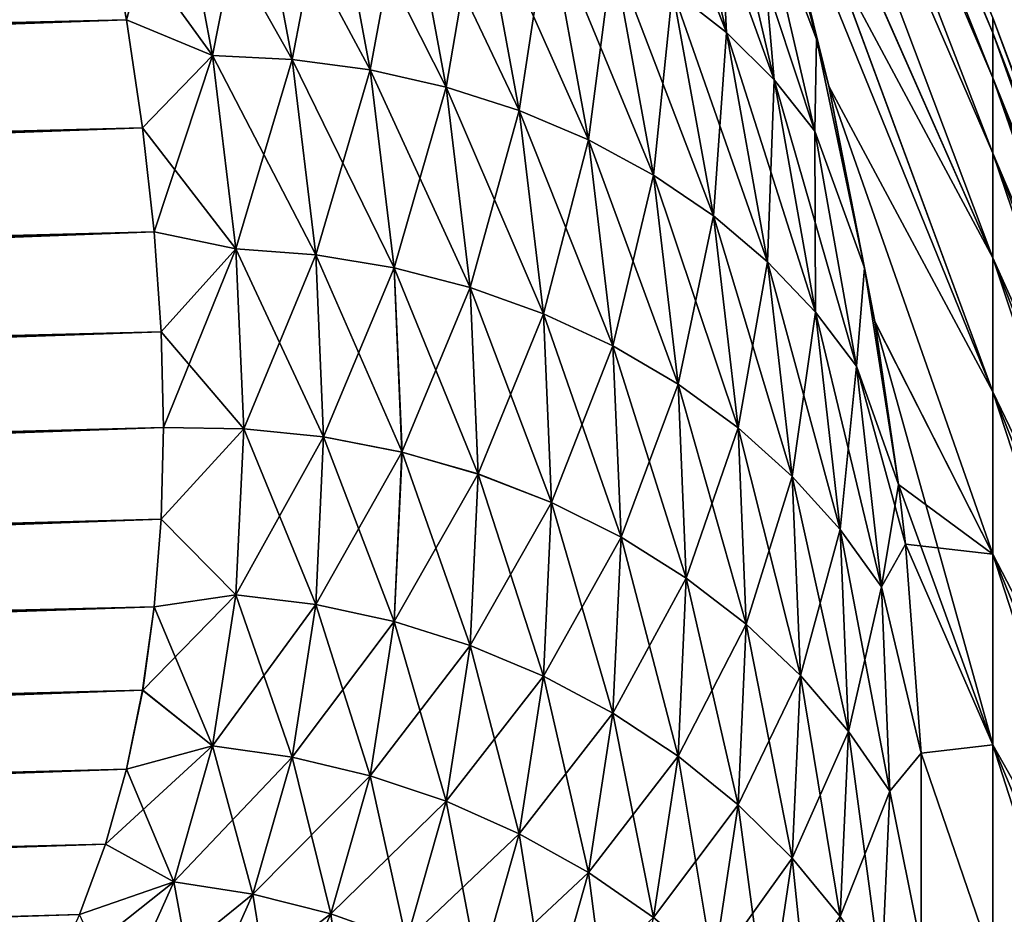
# Model space of a CAD drawing. Header units: metres. Extents: x -61 to 49, y -32 to 32.
# Tile 339 of 343: x 42.87 to 45.36, y 16.29 to 18.55. Entities that reach past the tile are written whole.
import ezdxf

# ---------------------------------------------------------------- set-up
doc = ezdxf.new("R2010")
doc.units = ezdxf.units.M
doc.layers.add('solid_K_27_40_10_000Y34', color=7, linetype='CONTINUOUS')

msp = doc.modelspace()

# ---------------------------------------------------------------- linework, layer by layer
at = {"layer": 'solid_K_27_40_10_000Y34'}
for points in [[(44.560349, 20.374798), (45.328068, 18.558945), (45.328068, 18.520813, -1.189076)], [(44.560349, 20.332024, -1.319539), (44.560349, 20.374798), (45.328068, 18.520813, -1.189076)], [(44.560349, 20.332026, 1.319526), (45.328068, 18.520813, 1.189076), (45.328068, 18.558945)], [(44.560349, 20.332026, 1.319526), (45.328068, 18.406576, 2.373265), (45.328068, 18.520813, 1.189076)], [(44.560349, 20.332026, 1.319526), (44.560349, 20.203886, 2.633512), (45.328068, 18.406576, 2.373265)], [(44.560349, 20.332024, -1.319539), (45.328068, 18.520813, -1.189076), (45.328068, 18.406576, -2.373265)], [(44.560349, 20.203882, -2.633538), (44.560349, 20.332024, -1.319539), (45.328068, 18.406576, -2.373265)], [(44.560349, 20.203886, 2.633512), (45.328068, 18.216702, 3.547702), (45.328068, 18.406576, 2.373265)], [(44.560349, 20.203886, 2.633512), (44.560349, 19.990919, 3.936441), (45.328068, 18.216702, 3.547702)], [(44.560349, 20.203882, -2.633538), (45.328068, 18.406576, -2.373265), (45.328068, 18.216702, -3.547702)], [(44.560349, 19.990911, -3.93648), (44.560349, 20.203882, -2.633538), (45.328068, 18.216702, -3.547702)], [(44.560349, 19.990919, 3.936441), (45.328068, 17.951971, 4.707561), (45.328068, 18.216702, 3.547702)], [(44.560349, 19.990919, 3.936441), (44.560802, 19.693193, 5.221984), (45.328068, 17.951971, 4.707561)], [(44.560349, 19.990911, -3.93648), (45.328068, 18.216702, -3.547702), (45.328068, 17.951971, -4.707561)], [(44.560814, 19.693163, -5.222017), (44.560349, 19.990911, -3.93648), (45.328068, 17.951971, -4.707561)], [(42.942341, 19.435465, 7.397696), (42.852894, 19.749968, 7.035961), (11.237962, 18.499907, 6.817056)], [(44.560802, 19.693193, 5.221984), (44.566132, 19.676226, 5.239341), (45.328068, 17.951971, 4.707561)], [(44.560814, 19.693163, -5.222017), (45.328068, 17.951971, -4.707561), (45.328068, 17.613474, -5.848076)], [(44.566254, 19.675827, -5.239751), (44.560814, 19.693163, -5.222017), (45.328068, 17.613474, -5.848076)], [(44.566132, 19.676226, 5.239341), (44.759426, 19.013645, 5.949319), (45.328068, 17.951971, 4.707561)], [(44.759518, 19.013309, -5.949693), (44.566254, 19.675827, -5.239751), (45.328068, 17.613474, -5.848076)], [(42.942341, 19.435465, 7.397696), (10.68044, 18.245741, 7.088792), (10.55421, 18.184607, 7.156357)], [(43.019592, 19.131208, 7.76645), (42.942341, 19.435465, 7.397696), (10.55421, 18.184607, 7.156357)], [(42.942341, 19.435465, 7.397696), (10.812045, 18.307827, 7.021082), (10.68044, 18.245741, 7.088792)], [(42.942341, 19.435465, 7.397696), (10.94867, 18.370882, 6.953203), (10.812045, 18.307827, 7.021082)], [(42.942341, 19.435465, 7.397696), (11.090528, 18.43491, 6.885181), (10.94867, 18.370882, 6.953203)], [(42.942341, 19.435465, 7.397696), (11.237962, 18.499907, 6.817056), (11.090528, 18.43491, 6.885181)], [(42.942379, 19.435326, -7.39786), (11.114114, 18.445421, -6.874101), (11.262115, 18.510422, -6.806118)], [(42.942379, 19.435326, -7.39786), (43.019634, 19.131046, -7.766653), (11.114114, 18.445421, -6.874101)], [(42.942379, 19.435326, -7.39786), (11.262115, 18.510422, -6.806118), (11.415981, 18.576384, -6.73807)], [(44.654778, 18.521111, -7.369189), (44.518524, 18.628771, -7.474523), (44.374855, 19.232662, -6.752137)], [(44.510326, 19.133507, -6.637825), (44.654778, 18.521111, -7.369189), (44.374855, 19.232662, -6.752137)], [(43.019592, 19.131208, 7.76645), (9.996653, 17.893232, 7.491009), (9.899195, 17.837799, 7.557167)], [(43.084667, 18.837339, 8.14188), (43.019592, 19.131208, 7.76645), (9.899195, 17.837799, 7.557167)], [(43.019592, 19.131208, 7.76645), (10.098581, 17.949617, 7.424551), (9.996653, 17.893232, 7.491009)], [(43.019592, 19.131208, 7.76645), (10.205287, 18.006945, 7.357845), (10.098581, 17.949617, 7.424551)], [(43.019592, 19.131208, 7.76645), (10.316913, 18.065205, 7.29092), (10.205287, 18.006945, 7.357845)], [(43.019592, 19.131208, 7.76645), (10.433137, 18.124426, 7.223747), (10.316913, 18.065205, 7.29092)], [(43.019592, 19.131208, 7.76645), (10.55421, 18.184607, 7.156357), (10.433137, 18.124426, 7.223747)], [(43.019634, 19.131046, -7.766653), (10.453819, 18.134781, -7.212093), (10.575478, 18.195011, -7.144796)], [(43.019634, 19.131046, -7.766653), (43.084705, 18.837149, -8.14213), (10.453819, 18.134781, -7.212093)], [(43.019634, 19.131046, -7.766653), (10.575478, 18.195011, -7.144796), (10.70229, 18.256187, -7.077332)], [(43.019634, 19.131046, -7.766653), (10.70229, 18.256187, -7.077332), (10.834476, 18.318306, -7.009737)], [(43.019634, 19.131046, -7.766653), (10.834476, 18.318306, -7.009737), (10.971681, 18.381382, -6.941986)], [(43.019634, 19.131046, -7.766653), (10.971681, 18.381382, -6.941986), (11.114114, 18.445421, -6.874101)], [(44.65477, 18.521139, 7.369155), (44.510319, 19.133533, 6.637794), (44.518517, 18.628798, 7.47449)], [(44.630104, 19.022741, 6.516852), (44.510319, 19.133533, 6.637794), (44.65477, 18.521139, 7.369155)], [(44.775257, 18.401899, -7.257277), (44.654778, 18.521111, -7.369189), (44.510326, 19.133507, -6.637825)], [(44.630112, 19.022713, -6.516883), (44.775257, 18.401899, -7.257277), (44.510326, 19.133507, -6.637825)], [(44.726883, 19.111387, -5.884491), (44.759518, 19.013309, -5.949693), (44.882957, 18.504747, -6.567667)], [(44.726883, 19.111387, -5.884491), (44.882957, 18.504747, -6.567667), (44.732979, 18.901423, -6.390559)], [(44.882965, 18.504713, 6.567705), (44.759426, 19.013645, 5.949319), (44.726891, 19.111359, 5.884525)], [(44.882965, 18.504713, 6.567705), (44.726891, 19.111359, 5.884525), (44.732975, 18.901449, 6.390527)], [(44.775253, 18.40193, 7.257244), (44.630104, 19.022741, 6.516852), (44.65477, 18.521139, 7.369155)], [(44.732975, 18.901449, 6.390527), (44.630104, 19.022741, 6.516852), (44.775253, 18.40193, 7.257244)], [(44.878727, 18.272369, -7.139943), (44.775257, 18.401899, -7.257277), (44.630112, 19.022713, -6.516883)], [(44.732979, 18.901423, -6.390559), (44.878727, 18.272369, -7.139943), (44.630112, 19.022713, -6.516883)], [(44.759426, 19.013645, 5.949319), (45.328068, 17.613474, 5.848076), (45.328068, 17.951971, 4.707561)], [(44.759426, 19.013645, 5.949319), (44.913593, 18.385998, 6.686138), (45.328068, 17.613474, 5.848076)], [(44.882965, 18.504713, 6.567705), (44.913593, 18.385998, 6.686138), (44.759426, 19.013645, 5.949319)], [(44.913651, 18.385725, -6.686472), (44.759518, 19.013309, -5.949693), (45.328068, 17.613474, -5.848076)], [(44.882957, 18.504747, -6.567667), (44.759518, 19.013309, -5.949693), (44.913651, 18.385725, -6.686472)], [(43.257702, 18.98337, 7.947587), (43.084667, 18.837339, 8.14188), (43.137779, 18.553726, 8.524005)], [(43.25771, 18.983345, -7.947618), (43.355831, 18.463272, -8.644734), (43.084705, 18.837149, -8.14213)], [(43.355827, 18.463297, 8.644697), (43.257702, 18.98337, 7.947587), (43.137779, 18.553726, 8.524005)], [(43.457909, 18.979708, 7.913615), (43.257702, 18.98337, 7.947587), (43.355827, 18.463297, 8.644697)], [(43.556866, 18.453365, -8.617572), (43.355831, 18.463272, -8.644734), (43.25771, 18.983345, -7.947618)], [(43.457916, 18.979683, -7.913646), (43.556866, 18.453365, -8.617572), (43.25771, 18.983345, -7.947618)], [(43.556862, 18.45339, 8.617535), (43.457909, 18.979708, 7.913615), (43.355827, 18.463297, 8.644697)], [(43.65469, 18.959768, 7.86745), (43.457909, 18.979708, 7.913615), (43.556862, 18.45339, 8.617535)], [(43.754459, 18.42671, -8.578874), (43.556866, 18.453365, -8.617572), (43.457916, 18.979683, -7.913646)], [(43.654697, 18.959743, -7.867481), (43.754459, 18.42671, -8.578874), (43.457916, 18.979683, -7.913646)], [(43.754456, 18.426737, 8.578836), (43.65469, 18.959768, 7.86745), (43.556862, 18.45339, 8.617535)], [(43.846012, 18.923756, 7.809568), (43.65469, 18.959768, 7.86745), (43.754456, 18.426737, 8.578836)], [(43.946571, 18.383583, -8.529039), (43.754459, 18.42671, -8.578874), (43.654697, 18.959743, -7.867481)], [(43.846016, 18.923729, -7.809599), (43.946571, 18.383583, -8.529039), (43.654697, 18.959743, -7.867481)], [(43.946568, 18.38361, 8.529001), (43.846012, 18.923756, 7.809568), (43.754456, 18.426737, 8.578836)], [(44.0299, 18.872042, 7.740568), (43.846012, 18.923756, 7.809568), (43.946568, 18.38361, 8.529001)], [(44.131222, 18.324427, -8.468582), (43.946571, 18.383583, -8.529039), (43.846016, 18.923729, -7.809599)], [(44.029907, 18.872015, -7.740599), (44.131222, 18.324427, -8.468582), (43.846016, 18.923729, -7.809599)], [(44.878719, 18.2724, 7.139908), (44.732975, 18.901449, 6.390527), (44.775253, 18.40193, 7.257244)], [(44.882965, 18.504713, 6.567705), (44.732975, 18.901449, 6.390527), (44.878719, 18.2724, 7.139908)], [(44.882957, 18.504747, -6.567667), (44.878727, 18.272369, -7.139943), (44.732979, 18.901423, -6.390559)], [(44.131218, 18.324453, 8.468544), (44.0299, 18.872042, 7.740568), (43.946568, 18.38361, 8.529001)], [(44.204464, 18.805159, 7.661159), (44.0299, 18.872042, 7.740568), (44.131218, 18.324453, 8.468544)], [(44.306511, 18.249851, -8.398127), (44.131222, 18.324427, -8.468582), (44.029907, 18.872015, -7.740599)], [(44.204468, 18.805132, -7.661191), (44.306511, 18.249851, -8.398127), (44.029907, 18.872015, -7.740599)], [(43.084667, 18.837339, 8.14188), (9.717069, 17.729774, 7.688487), (9.552289, 17.625494, 7.818433)], [(43.137779, 18.553726, 8.524005), (43.084667, 18.837339, 8.14188), (9.552289, 17.625494, 7.818433)], [(43.084667, 18.837339, 8.14188), (9.805923, 17.783325, 7.622977), (9.717069, 17.729774, 7.688487)], [(43.084705, 18.837149, -8.14213), (9.733397, 17.739782, -7.676179), (9.916684, 17.847895, -7.545053)], [(43.084705, 18.837149, -8.14213), (43.137814, 18.553514, -8.524296), (9.733397, 17.739782, -7.676179)], [(43.084667, 18.837339, 8.14188), (9.899195, 17.837799, 7.557167), (9.805923, 17.783325, 7.622977)], [(43.084705, 18.837149, -8.14213), (9.916684, 17.847895, -7.545053), (10.014796, 17.903381, -7.478987)], [(43.084705, 18.837149, -8.14213), (10.014796, 17.903381, -7.478987), (10.117393, 17.95982, -7.412621)], [(43.084705, 18.837149, -8.14213), (10.117393, 17.95982, -7.412621), (10.224751, 18.017197, -7.346008)], [(43.084705, 18.837149, -8.14213), (10.224751, 18.017197, -7.346008), (10.336996, 18.075508, -7.279177)], [(43.084705, 18.837149, -8.14213), (10.336996, 18.075508, -7.279177), (10.453819, 18.134781, -7.212093)], [(43.355831, 18.463272, -8.644734), (43.137814, 18.553514, -8.524296), (43.084705, 18.837149, -8.14213)], [(44.306507, 18.24988, 8.398088), (44.204464, 18.805159, 7.661159), (44.131218, 18.324453, 8.468544)], [(44.367897, 18.723797, 7.572161), (44.204464, 18.805159, 7.661159), (44.306507, 18.24988, 8.398088)], [(44.470623, 18.160627, -8.318398), (44.306511, 18.249851, -8.398127), (44.204468, 18.805132, -7.661191)], [(44.367905, 18.72377, -7.572193), (44.470623, 18.160627, -8.318398), (44.204468, 18.805132, -7.661191)], [(44.470619, 18.160656, 8.318357), (44.367897, 18.723797, 7.572161), (44.306507, 18.24988, 8.398088)], [(44.518517, 18.628798, 7.47449), (44.367897, 18.723797, 7.572161), (44.470619, 18.160656, 8.318357)], [(44.621872, 18.057676, -8.230218), (44.470623, 18.160627, -8.318398), (44.367905, 18.72377, -7.572193)], [(44.518524, 18.628771, -7.474523), (44.621872, 18.057676, -8.230218), (44.367905, 18.72377, -7.572193)], [(44.621868, 18.057705, 8.230178), (44.518517, 18.628798, 7.47449), (44.470619, 18.160656, 8.318357)], [(44.65477, 18.521139, 7.369155), (44.518517, 18.628798, 7.47449), (44.621868, 18.057705, 8.230178)], [(44.758698, 17.942057, -8.134498), (44.621872, 18.057676, -8.230218), (44.518524, 18.628771, -7.474523)], [(44.654778, 18.521111, -7.369189), (44.758698, 17.942057, -8.134498), (44.518524, 18.628771, -7.474523)], [(43.137779, 18.553726, 8.524005), (9.270803, 17.428629, 8.072697), (9.152536, 17.336195, 8.196355)], [(43.17897, 18.280489, 8.912537), (43.137779, 18.553726, 8.524005), (9.152536, 17.336195, 8.196355)], [(43.137779, 18.553726, 8.524005), (9.40351, 17.525141, 7.94652), (9.270803, 17.428629, 8.072697)], [(43.137814, 18.553514, -8.524296), (9.283463, 17.438175, -8.060081), (9.417561, 17.53491, -7.933917)], [(43.137814, 18.553514, -8.524296), (43.179001, 18.280268, -8.912859), (9.283463, 17.438175, -8.060081)], [(43.137779, 18.553726, 8.524005), (9.552289, 17.625494, 7.818433), (9.40351, 17.525141, 7.94652)], [(43.137814, 18.553514, -8.524296), (9.417561, 17.53491, -7.933917), (9.567568, 17.635418, -7.805932)], [(43.137814, 18.553514, -8.524296), (9.567568, 17.635418, -7.805932), (9.733397, 17.739782, -7.676179)], [(43.355827, 18.463297, 8.644697), (43.137779, 18.553726, 8.524005), (43.17897, 18.280489, 8.912537)], [(43.355831, 18.463272, -8.644734), (43.179001, 18.280268, -8.912859), (43.137814, 18.553514, -8.524296)], [(45.328068, 18.558945), (46.023605, 16.714237), (46.023605, 16.679897, -1.070885)], [(45.328068, 18.520813, 1.189076), (46.023605, 16.714237), (45.328068, 18.558945)], [(45.328068, 18.520813, -1.189076), (45.328068, 18.558945), (46.023605, 16.679897, -1.070885)], [(44.758694, 17.942085, 8.134457), (44.65477, 18.521139, 7.369155), (44.621868, 18.057705, 8.230178)], [(44.775253, 18.40193, 7.257244), (44.65477, 18.521139, 7.369155), (44.758694, 17.942085, 8.134457)], [(44.879684, 17.814962, -8.032224), (44.758698, 17.942057, -8.134498), (44.654778, 18.521111, -7.369189)], [(44.775257, 18.401899, -7.257277), (44.879684, 17.814962, -8.032224), (44.654778, 18.521111, -7.369189)], [(45.328068, 18.520813, 1.189076), (46.023605, 16.679897, 1.070885), (46.023605, 16.714237)], [(45.328068, 18.520813, -1.189076), (46.023605, 16.679897, -1.070885), (46.023605, 16.577015, -2.137369)], [(45.328068, 18.406576, -2.373265), (45.328068, 18.520813, -1.189076), (46.023605, 16.577015, -2.137369)], [(45.328068, 18.520813, 1.189076), (45.328068, 18.406576, 2.373265), (46.023605, 16.679897, 1.070885)], [(45.004307, 17.926264, 7.282884), (44.882965, 18.504713, 6.567705), (44.878719, 18.2724, 7.139908)], [(44.882957, 18.504747, -6.567667), (45.004299, 17.9263, -7.282837), (44.878727, 18.272369, -7.139943)], [(44.882957, 18.504747, -6.567667), (44.913651, 18.385725, -6.686472), (45.004299, 17.9263, -7.282837)], [(45.004307, 17.926264, 7.282884), (44.913593, 18.385998, 6.686138), (44.882965, 18.504713, 6.567705)], [(43.355827, 18.463297, 8.644697), (43.17897, 18.280489, 8.912537), (43.208347, 18.01755, 9.307489)], [(43.355831, 18.463272, -8.644734), (43.414955, 17.974669, -9.36808), (43.179001, 18.280268, -8.912859)], [(43.414955, 17.974693, 9.368039), (43.355827, 18.463297, 8.644697), (43.208347, 18.01755, 9.307489)], [(43.556862, 18.45339, 8.617535), (43.355827, 18.463297, 8.644697), (43.414955, 17.974693, 9.368039)], [(43.616493, 17.959091, -9.348303), (43.414955, 17.974669, -9.36808), (43.355831, 18.463272, -8.644734)], [(43.556866, 18.453365, -8.617572), (43.616493, 17.959091, -9.348303), (43.355831, 18.463272, -8.644734)], [(43.616489, 17.959116, 9.348262), (43.556862, 18.45339, 8.617535), (43.414955, 17.974693, 9.368039)], [(43.754456, 18.426737, 8.578836), (43.556862, 18.45339, 8.617535), (43.616489, 17.959116, 9.348262)], [(43.814579, 17.926323, -9.317666), (43.616493, 17.959091, -9.348303), (43.556866, 18.453365, -8.617572)], [(43.754459, 18.42671, -8.578874), (43.814579, 17.926323, -9.317666), (43.556866, 18.453365, -8.617572)], [(43.814579, 17.926348, 9.317624), (43.754456, 18.426737, 8.578836), (43.616489, 17.959116, 9.348262)], [(43.946568, 18.38361, 8.529001), (43.754456, 18.426737, 8.578836), (43.814579, 17.926348, 9.317624)], [(44.007175, 17.876699, -9.276485), (43.814579, 17.926323, -9.317666), (43.754459, 18.42671, -8.578874)], [(43.946571, 18.383583, -8.529039), (44.007175, 17.876699, -9.276485), (43.754459, 18.42671, -8.578874)], [(44.879681, 17.814991, 8.032182), (44.775253, 18.40193, 7.257244), (44.758694, 17.942085, 8.134457)], [(44.878719, 18.2724, 7.139908), (44.775253, 18.40193, 7.257244), (44.879681, 17.814991, 8.032182)], [(44.983589, 17.677702, -7.924451), (44.879684, 17.814962, -8.032224), (44.775257, 18.401899, -7.257277)], [(44.878727, 18.272369, -7.139943), (44.983589, 17.677702, -7.924451), (44.775257, 18.401899, -7.257277)], [(45.328068, 18.406576, -2.373265), (46.023605, 16.577015, -2.137369), (46.023605, 16.406013, -3.195071)], [(45.328068, 18.216702, -3.547702), (45.328068, 18.406576, -2.373265), (46.023605, 16.406013, -3.195071)], [(45.328068, 18.406576, 2.373265), (46.023605, 16.577015, 2.137369), (46.023605, 16.679897, 1.070885)], [(45.328068, 18.406576, 2.373265), (45.328068, 18.216702, 3.547702), (46.023605, 16.577015, 2.137369)], [(44.007172, 17.876726, 9.276443), (43.946568, 18.38361, 8.529001), (43.814579, 17.926348, 9.317624)], [(44.131218, 18.324453, 8.468544), (43.946568, 18.38361, 8.529001), (44.007172, 17.876726, 9.276443)], [(44.192291, 17.810734, -9.225184), (44.007175, 17.876699, -9.276485), (43.946571, 18.383583, -8.529039)], [(44.131222, 18.324427, -8.468582), (44.192291, 17.810734, -9.225184), (43.946571, 18.383583, -8.529039)], [(44.913593, 18.385998, 6.686138), (45.328068, 17.202597, 6.96456), (45.328068, 17.613474, 5.848076)], [(44.913593, 18.385998, 6.686138), (45.029697, 17.79068, 7.452703), (45.328068, 17.202597, 6.96456)], [(45.004307, 17.926264, 7.282884), (45.029697, 17.79068, 7.452703), (44.913593, 18.385998, 6.686138)], [(44.913651, 18.385725, -6.686472), (45.328068, 17.613474, -5.848076), (45.328068, 17.202597, -6.96456)], [(45.029728, 17.790499, -7.452951), (44.913651, 18.385725, -6.686472), (45.328068, 17.202597, -6.96456)], [(45.004299, 17.9263, -7.282837), (44.913651, 18.385725, -6.686472), (45.029728, 17.790499, -7.452951)], [(44.192287, 17.81076, 9.225142), (44.131218, 18.324453, 8.468544), (44.007172, 17.876726, 9.276443)], [(44.306507, 18.24988, 8.398088), (44.131218, 18.324453, 8.468544), (44.192287, 17.81076, 9.225142)], [(44.368019, 17.729107, -9.164294), (44.192291, 17.810734, -9.225184), (44.131222, 18.324427, -8.468582)], [(44.306511, 18.249851, -8.398127), (44.368019, 17.729107, -9.164294), (44.131222, 18.324427, -8.468582)], [(43.17897, 18.280489, 8.912537), (8.879186, 17.082342, 8.55143), (8.811336, 17.004843, 8.664665)], [(43.208347, 18.01755, 9.307489), (43.17897, 18.280489, 8.912537), (8.811336, 17.004843, 8.664665)], [(43.17897, 18.280489, 8.912537), (8.957678, 17.163157, 8.435816), (8.879186, 17.082342, 8.55143)], [(43.17897, 18.280489, 8.912537), (9.04882, 17.247763, 8.317414), (8.957678, 17.163157, 8.435816)], [(43.179001, 18.280268, -8.912859), (8.966142, 17.171333, -8.424261), (9.058638, 17.256424, -8.305441)], [(43.179001, 18.280268, -8.912859), (43.208366, 18.01733, -9.307826), (8.966142, 17.171333, -8.424261)], [(43.17897, 18.280489, 8.912537), (9.152536, 17.336195, 8.196355), (9.04882, 17.247763, 8.317414)], [(43.179001, 18.280268, -8.912859), (9.058638, 17.256424, -8.305441), (9.163787, 17.345375, -8.183943)], [(43.179001, 18.280268, -8.912859), (9.163787, 17.345375, -8.183943), (9.283463, 17.438175, -8.060081)], [(43.414955, 17.974669, -9.36808), (43.208366, 18.01733, -9.307826), (43.179001, 18.280268, -8.912859)], [(44.983585, 17.677732, 7.924408), (44.878719, 18.2724, 7.139908), (44.879681, 17.814991, 8.032182)], [(45.004307, 17.926264, 7.282884), (44.878719, 18.2724, 7.139908), (44.983585, 17.677732, 7.924408)], [(45.004299, 17.9263, -7.282837), (44.983589, 17.677702, -7.924451), (44.878727, 18.272369, -7.139943)], [(44.368015, 17.729134, 9.164251), (44.306507, 18.24988, 8.398088), (44.192287, 17.81076, 9.225142)], [(44.470619, 18.160656, 8.318357), (44.306507, 18.24988, 8.398088), (44.368015, 17.729134, 9.164251)], [(44.532543, 17.63266, -9.094441), (44.368019, 17.729107, -9.164294), (44.306511, 18.249851, -8.398127)], [(44.470623, 18.160627, -8.318398), (44.532543, 17.63266, -9.094441), (44.306511, 18.249851, -8.398127)], [(45.328068, 18.216702, -3.547702), (46.023605, 16.406013, -3.195071), (46.023605, 16.167597, -4.239643)], [(45.328068, 17.951971, -4.707561), (45.328068, 18.216702, -3.547702), (46.023605, 16.167597, -4.239643)], [(45.328068, 18.216702, 3.547702), (46.023605, 16.406013, 3.195071), (46.023605, 16.577015, 2.137369)], [(45.328068, 18.216702, 3.547702), (45.328068, 17.951971, 4.707561), (46.023605, 16.406013, 3.195071)], [(44.532543, 17.632687, 9.094398), (44.470619, 18.160656, 8.318357), (44.368015, 17.729134, 9.164251)], [(44.621868, 18.057705, 8.230178), (44.470619, 18.160656, 8.318357), (44.532543, 17.632687, 9.094398)], [(44.684174, 17.522387, -9.016346), (44.532543, 17.63266, -9.094441), (44.470623, 18.160627, -8.318398)], [(44.621872, 18.057676, -8.230218), (44.684174, 17.522387, -9.016346), (44.470623, 18.160627, -8.318398)], [(44.684174, 17.522413, 9.016301), (44.621868, 18.057705, 8.230178), (44.532543, 17.632687, 9.094398)], [(44.758694, 17.942085, 8.134457), (44.621868, 18.057705, 8.230178), (44.684174, 17.522413, 9.016301)], [(44.821346, 17.399424, -8.930814), (44.684174, 17.522387, -9.016346), (44.621872, 18.057676, -8.230218)], [(44.758698, 17.942057, -8.134498), (44.821346, 17.399424, -8.930814), (44.621872, 18.057676, -8.230218)], [(43.208347, 18.01755, 9.307489), (8.666349, 16.790401, 8.991085), (8.63484, 16.723785, 9.096686)], [(43.225967, 17.764996, 9.708657), (43.208347, 18.01755, 9.307489), (8.63484, 16.723785, 9.096686)], [(43.208347, 18.01755, 9.307489), (8.705775, 16.859138, 8.884273), (8.666349, 16.790401, 8.991085)], [(43.208347, 18.01755, 9.307489), (8.754018, 16.930603, 8.775442), (8.705775, 16.859138, 8.884273)], [(43.208347, 18.01755, 9.307489), (8.811336, 17.004843, 8.664665), (8.754018, 16.930603, 8.775442)], [(43.208366, 18.01733, -9.307826), (8.759196, 16.937788, -8.764617), (8.817414, 17.01223, -8.653763)], [(43.208366, 18.01733, -9.307826), (43.225979, 17.764793, -9.708986), (8.759196, 16.937788, -8.764617)], [(43.208366, 18.01733, -9.307826), (8.817414, 17.01223, -8.653763), (8.886373, 17.090073, -8.540264)], [(43.208366, 18.01733, -9.307826), (8.886373, 17.090073, -8.540264), (8.966142, 17.171333, -8.424261)], [(43.414955, 17.974693, 9.368039), (43.208347, 18.01755, 9.307489), (43.225967, 17.764996, 9.708657)], [(43.414955, 17.974669, -9.36808), (43.225979, 17.764793, -9.708986), (43.208366, 18.01733, -9.307826)], [(43.414955, 17.974693, 9.368039), (43.225967, 17.764996, 9.708657), (43.231838, 17.522821, 10.116003)], [(43.414955, 17.974669, -9.36808), (43.434715, 17.51973, -10.114934), (43.225979, 17.764793, -9.708986)], [(43.434711, 17.519756, 10.114891), (43.414955, 17.974693, 9.368039), (43.231838, 17.522821, 10.116003)], [(43.616489, 17.959116, 9.348262), (43.414955, 17.974693, 9.368039), (43.434711, 17.519756, 10.114891)], [(43.636421, 17.49913, -10.103041), (43.434715, 17.51973, -10.114934), (43.414955, 17.974669, -9.36808)], [(43.616493, 17.959091, -9.348303), (43.636421, 17.49913, -10.103041), (43.414955, 17.974669, -9.36808)], [(43.636417, 17.499157, 10.102997), (43.616489, 17.959116, 9.348262), (43.434711, 17.519756, 10.114891)], [(43.814579, 17.926348, 9.317624), (43.616489, 17.959116, 9.348262), (43.636417, 17.499157, 10.102997)], [(43.834675, 17.46092, -10.080979), (43.636421, 17.49913, -10.103041), (43.616493, 17.959091, -9.348303)], [(43.814579, 17.926323, -9.317666), (43.834675, 17.46092, -10.080979), (43.616493, 17.959091, -9.348303)], [(45.328068, 17.951971, -4.707561), (46.023605, 16.167597, -4.239643), (46.023605, 15.862743, -5.266794)], [(45.328068, 17.613474, -5.848076), (45.328068, 17.951971, -4.707561), (46.023605, 15.862743, -5.266794)], [(45.328068, 17.951971, 4.707561), (46.023605, 16.167597, 4.239643), (46.023605, 16.406013, 3.195071)], [(45.328068, 17.951971, 4.707561), (45.328068, 17.613474, 5.848076), (46.023605, 16.167597, 4.239643)], [(43.834671, 17.460949, 10.080935), (43.814579, 17.926348, 9.317624), (43.636417, 17.499157, 10.102997)], [(44.007172, 17.876726, 9.276443), (43.814579, 17.926348, 9.317624), (43.834671, 17.460949, 10.080935)], [(44.027428, 17.405495, -10.048978), (43.834675, 17.46092, -10.080979), (43.814579, 17.926323, -9.317666)], [(44.007175, 17.876699, -9.276485), (44.027428, 17.405495, -10.048978), (43.814579, 17.926323, -9.317666)], [(44.821342, 17.399452, 8.930768), (44.758694, 17.942085, 8.134457), (44.684174, 17.522413, 9.016301)], [(44.879681, 17.814991, 8.032182), (44.758694, 17.942085, 8.134457), (44.821342, 17.399452, 8.930768)], [(44.942638, 17.265041, -8.838728), (44.821346, 17.399424, -8.930814), (44.758698, 17.942057, -8.134498)], [(44.879684, 17.814962, -8.032224), (44.942638, 17.265041, -8.838728), (44.758698, 17.942057, -8.134498)], [(45.004307, 17.926264, 7.282884), (44.983585, 17.677732, 7.924408), (45.090057, 17.379051, 8.027899)], [(45.004299, 17.9263, -7.282837), (45.090054, 17.379084, -8.027848), (44.983589, 17.677702, -7.924451)], [(45.004299, 17.9263, -7.282837), (45.029728, 17.790499, -7.452951), (45.090054, 17.379084, -8.027848)], [(45.004307, 17.926264, 7.282884), (45.090057, 17.379051, 8.027899), (45.029697, 17.79068, 7.452703)], [(44.027428, 17.405523, 10.048934), (44.007172, 17.876726, 9.276443), (43.834671, 17.460949, 10.080935)], [(44.192287, 17.81076, 9.225142), (44.007172, 17.876726, 9.276443), (44.027428, 17.405523, 10.048934)], [(44.2127, 17.333426, -10.007367), (44.027428, 17.405495, -10.048978), (44.007175, 17.876699, -9.276485)], [(44.192291, 17.810734, -9.225184), (44.2127, 17.333426, -10.007367), (44.007175, 17.876699, -9.276485)], [(44.212696, 17.333454, 10.007322), (44.192287, 17.81076, 9.225142), (44.027428, 17.405523, 10.048934)], [(44.368015, 17.729134, 9.164251), (44.192287, 17.81076, 9.225142), (44.212696, 17.333454, 10.007322)], [(44.388577, 17.245453, -9.956575), (44.2127, 17.333426, -10.007367), (44.192291, 17.810734, -9.225184)], [(44.368019, 17.729107, -9.164294), (44.388577, 17.245453, -9.956575), (44.192291, 17.810734, -9.225184)], [(44.942638, 17.26507, 8.838681), (44.879681, 17.814991, 8.032182), (44.821342, 17.399452, 8.930768)], [(44.983585, 17.677732, 7.924408), (44.879681, 17.814991, 8.032182), (44.942638, 17.26507, 8.838681)], [(45.04681, 17.120625, -8.741036), (44.942638, 17.265041, -8.838728), (44.879684, 17.814962, -8.032224)], [(44.983589, 17.677702, -7.924451), (45.04681, 17.120625, -8.741036), (44.879684, 17.814962, -8.032224)], [(45.029697, 17.79068, 7.452703), (45.090057, 17.379051, 8.027899), (45.328068, 17.202597, 6.96456)], [(45.029728, 17.790499, -7.452951), (45.328068, 17.202597, -6.96456), (45.328068, 16.721031, -8.052424)], [(45.090054, 17.379084, -8.027848), (45.029728, 17.790499, -7.452951), (45.328068, 16.721031, -8.052424)], [(43.225967, 17.764996, 9.708657), (8.594123, 16.59601, 9.305321), (8.58408, 16.534328, 9.409054)], [(43.231838, 17.522821, 10.116003), (43.225967, 17.764996, 9.708657), (8.58408, 16.534328, 9.409054)], [(43.225967, 17.764996, 9.708657), (8.610914, 16.659107, 9.201267), (8.594123, 16.59601, 9.305321)], [(43.225967, 17.764996, 9.708657), (8.63484, 16.723785, 9.096686), (8.610914, 16.659107, 9.201267)], [(43.225979, 17.764793, -9.708986), (8.612949, 16.66544, -9.190935), (8.637675, 16.730196, -9.08644)], [(43.225979, 17.764793, -9.708986), (43.231838, 17.522646, -10.116307), (8.612949, 16.66544, -9.190935)], [(43.225979, 17.764793, -9.708986), (8.637675, 16.730196, -9.08644), (8.66994, 16.79705, -8.980666)], [(43.225979, 17.764793, -9.708986), (8.66994, 16.79705, -8.980666), (8.710131, 16.866102, -8.873568)], [(43.225979, 17.764793, -9.708986), (8.710131, 16.866102, -8.873568), (8.759196, 16.937788, -8.764617)], [(43.434715, 17.51973, -10.114934), (43.231838, 17.522646, -10.116307), (43.225979, 17.764793, -9.708986)], [(44.388573, 17.245483, 9.95653), (44.368015, 17.729134, 9.164251), (44.212696, 17.333454, 10.007322)], [(44.532543, 17.632687, 9.094398), (44.368015, 17.729134, 9.164251), (44.388573, 17.245483, 9.95653)], [(44.553242, 17.142488, -9.897127), (44.388577, 17.245453, -9.956575), (44.368019, 17.729107, -9.164294)], [(44.532543, 17.63266, -9.094441), (44.553242, 17.142488, -9.897127), (44.368019, 17.729107, -9.164294)], [(45.046806, 17.120653, 8.74099), (44.983585, 17.677732, 7.924408), (44.942638, 17.26507, 8.838681)], [(45.046806, 17.120653, 8.74099), (45.090057, 17.379051, 8.027899), (44.983585, 17.677732, 7.924408)], [(44.983589, 17.677702, -7.924451), (45.090054, 17.379084, -8.027848), (45.107616, 17.22789, -8.249599)], [(44.983589, 17.677702, -7.924451), (45.107616, 17.22789, -8.249599), (45.04681, 17.120625, -8.741036)], [(44.553238, 17.142517, 9.897081), (44.532543, 17.632687, 9.094398), (44.388573, 17.245483, 9.95653)], [(44.684174, 17.522413, 9.016301), (44.532543, 17.632687, 9.094398), (44.553238, 17.142517, 9.897081)], [(44.705002, 17.025591, -9.829636), (44.553242, 17.142488, -9.897127), (44.532543, 17.63266, -9.094441)], [(44.684174, 17.522387, -9.016346), (44.705002, 17.025591, -9.829636), (44.532543, 17.63266, -9.094441)], [(45.328068, 17.613474, -5.848076), (46.023605, 15.862743, -5.266794), (46.023605, 15.492707, -6.272302)], [(45.328068, 17.202597, -6.96456), (45.328068, 17.613474, -5.848076), (46.023605, 15.492707, -6.272302)], [(45.328068, 17.613474, 5.848076), (46.023605, 15.862743, 5.266794), (46.023605, 16.167597, 4.239643)], [(45.328068, 17.613474, 5.848076), (45.328068, 17.202597, 6.96456), (46.023605, 15.862743, 5.266794)], [(43.231838, 17.522821, 10.116003), (8.580831, 16.473772, 9.51293), (8.584213, 16.414148, 9.617263)], [(43.231838, 17.522821, 10.116003), (8.58408, 16.534328, 9.409054), (8.580831, 16.473772, 9.51293)], [(43.231838, 17.522646, -10.116307), (8.580915, 16.480005, -9.502148), (8.584764, 16.540596, -9.398417)], [(43.231838, 17.522646, -10.116307), (8.583591, 16.420294, -9.606415), (8.580915, 16.480005, -9.502148)], [(43.231838, 17.522646, -10.116307), (43.225998, 17.290945, -10.529683), (8.583591, 16.420294, -9.606415)], [(43.231838, 17.522821, 10.116003), (8.584213, 16.414148, 9.617263), (8.594408, 16.355217, 9.722486)], [(43.231838, 17.522646, -10.116307), (8.584764, 16.540596, -9.398417), (8.595411, 16.60231, -9.294833)], [(43.231838, 17.522821, 10.116003), (8.594408, 16.355217, 9.722486), (8.611416, 16.296679, 9.829165)], [(43.231838, 17.522646, -10.116307), (8.595411, 16.60231, -9.294833), (8.612949, 16.66544, -9.190935)], [(43.226002, 17.29109, 10.529416), (43.231838, 17.522821, 10.116003), (8.611416, 16.296679, 9.829165)], [(43.434715, 17.51973, -10.114934), (43.225998, 17.290945, -10.529683), (43.231838, 17.522646, -10.116307)], [(43.434715, 17.51973, -10.114934), (43.414963, 17.100391, -10.882352), (43.225998, 17.290945, -10.529683)], [(43.434711, 17.519756, 10.114891), (43.231838, 17.522821, 10.116003), (43.226002, 17.29109, 10.529416)], [(43.414967, 17.100414, 10.882304), (43.434711, 17.519756, 10.114891), (43.226002, 17.29109, 10.529416)], [(43.616501, 17.075478, -10.87875), (43.414963, 17.100391, -10.882352), (43.434715, 17.51973, -10.114934)], [(43.636417, 17.499157, 10.102997), (43.434711, 17.519756, 10.114891), (43.414967, 17.100414, 10.882304)], [(43.616505, 17.075499, 10.878701), (43.636417, 17.499157, 10.102997), (43.414967, 17.100414, 10.882304)], [(43.636421, 17.49913, -10.103041), (43.616501, 17.075478, -10.87875), (43.434715, 17.51973, -10.114934)], [(43.814587, 17.03256, -10.865688), (43.616501, 17.075478, -10.87875), (43.636421, 17.49913, -10.103041)], [(43.834671, 17.460949, 10.080935), (43.636417, 17.499157, 10.102997), (43.616505, 17.075499, 10.878701)], [(43.834675, 17.46092, -10.080979), (43.814587, 17.03256, -10.865688), (43.636421, 17.49913, -10.103041)], [(44.704998, 17.025621, 9.829588), (44.684174, 17.522413, 9.016301), (44.553238, 17.142517, 9.897081)], [(44.821342, 17.399452, 8.930768), (44.684174, 17.522413, 9.016301), (44.704998, 17.025621, 9.829588)], [(44.842289, 16.895966, -9.754796), (44.705002, 17.025591, -9.829636), (44.684174, 17.522387, -9.016346)], [(44.821346, 17.399424, -8.930814), (44.842289, 16.895966, -9.754796), (44.684174, 17.522387, -9.016346)], [(43.814594, 17.032583, 10.86564), (43.834671, 17.460949, 10.080935), (43.616505, 17.075499, 10.878701)], [(44.007183, 16.972086, -10.843303), (43.814587, 17.03256, -10.865688), (43.834675, 17.46092, -10.080979)], [(44.027428, 17.405523, 10.048934), (43.834671, 17.460949, 10.080935), (43.814594, 17.032583, 10.86564)], [(44.027428, 17.405495, -10.048978), (44.007183, 16.972086, -10.843303), (43.834675, 17.46092, -10.080979)], [(44.007187, 16.972109, 10.843253), (44.027428, 17.405523, 10.048934), (43.814594, 17.032583, 10.86564)], [(44.192299, 16.894676, -10.811824), (44.007183, 16.972086, -10.843303), (44.027428, 17.405495, -10.048978)], [(44.212696, 17.333454, 10.007322), (44.027428, 17.405523, 10.048934), (44.007187, 16.972109, 10.843253)], [(44.2127, 17.333426, -10.007367), (44.192299, 16.894676, -10.811824), (44.027428, 17.405495, -10.048978)], [(44.842285, 16.895996, 9.754747), (44.821342, 17.399452, 8.930768), (44.704998, 17.025621, 9.829588)], [(44.942638, 17.26507, 8.838681), (44.821342, 17.399452, 8.930768), (44.842285, 16.895996, 9.754747)], [(44.963684, 16.754951, -9.67338), (44.842289, 16.895966, -9.754796), (44.821346, 17.399424, -8.930814)], [(44.942638, 17.265041, -8.838728), (44.963684, 16.754951, -9.67338), (44.821346, 17.399424, -8.930814)], [(45.046806, 17.120653, 8.74099), (45.107609, 17.227953, 8.249509), (45.090057, 17.379051, 8.027899)], [(45.107616, 17.22789, -8.249599), (45.090054, 17.379084, -8.027848), (45.328068, 16.721031, -8.052424)], [(45.090057, 17.379051, 8.027899), (45.107609, 17.227953, 8.249509), (45.328068, 17.202597, 6.96456)], [(44.192303, 16.894701, 10.811773), (44.212696, 17.333454, 10.007322), (44.007187, 16.972109, 10.843253)], [(44.368027, 16.80113, -10.771576), (44.192299, 16.894676, -10.811824), (44.2127, 17.333426, -10.007367)], [(44.388573, 17.245483, 9.95653), (44.212696, 17.333454, 10.007322), (44.192303, 16.894701, 10.811773)], [(44.388577, 17.245453, -9.956575), (44.368027, 16.80113, -10.771576), (44.2127, 17.333426, -10.007367)], [(43.225998, 17.290945, -10.529683), (8.593028, 16.361303, -9.711519), (8.583591, 16.420294, -9.606415)], [(43.225998, 17.290945, -10.529683), (8.609248, 16.302828, -9.817851), (8.593028, 16.361303, -9.711519)], [(43.225998, 17.290945, -10.529683), (8.632588, 16.244707, -9.925769), (8.609248, 16.302828, -9.817851)], [(43.226002, 17.29109, 10.529416), (8.611416, 16.296679, 9.829165), (8.635576, 16.238447, 9.93753)], [(43.225998, 17.290945, -10.529683), (43.208401, 17.069761, -10.949), (8.632588, 16.244707, -9.925769)], [(43.226002, 17.29109, 10.529416), (8.635576, 16.238447, 9.93753), (8.667266, 16.180258, 10.048165)], [(43.226002, 17.29109, 10.529416), (8.667266, 16.180258, 10.048165), (8.706863, 16.122061, 10.161276)], [(43.226002, 17.29109, 10.529416), (8.706863, 16.122061, 10.161276), (8.755336, 16.063543, 10.277651)], [(43.208416, 17.069876, 10.948779), (43.226002, 17.29109, 10.529416), (8.755336, 16.063543, 10.277651)], [(43.414963, 17.100391, -10.882352), (43.208401, 17.069761, -10.949), (43.225998, 17.290945, -10.529683)], [(43.414967, 17.100414, 10.882304), (43.226002, 17.29109, 10.529416), (43.208416, 17.069876, 10.948779)], [(44.963684, 16.754984, 9.673331), (44.942638, 17.26507, 8.838681), (44.842285, 16.895996, 9.754747)], [(45.046806, 17.120653, 8.74099), (44.942638, 17.26507, 8.838681), (44.963684, 16.754984, 9.673331)], [(45.067944, 16.604002, -9.586228), (44.963684, 16.754951, -9.67338), (44.942638, 17.265041, -8.838728)], [(45.04681, 17.120625, -8.741036), (45.067944, 16.604002, -9.586228), (44.942638, 17.265041, -8.838728)], [(44.368031, 16.801155, 10.771525), (44.388573, 17.245483, 9.95653), (44.192303, 16.894701, 10.811773)], [(44.532555, 16.692413, -10.722975), (44.368027, 16.80113, -10.771576), (44.388577, 17.245453, -9.956575)], [(44.553238, 17.142517, 9.897081), (44.388573, 17.245483, 9.95653), (44.368031, 16.801155, 10.771525)], [(44.553242, 17.142488, -9.897127), (44.532555, 16.692413, -10.722975), (44.388577, 17.245453, -9.956575)], [(45.046806, 17.120653, 8.74099), (45.14679, 16.699697, 9.074937), (45.107609, 17.227953, 8.249509)], [(45.04681, 17.120625, -8.741036), (45.107616, 17.22789, -8.249599), (45.14679, 16.699715, -9.074911)], [(45.107609, 17.227953, 8.249509), (45.328068, 16.721031, 8.052424), (45.328068, 17.202597, 6.96456)], [(45.107609, 17.227953, 8.249509), (45.14679, 16.699697, 9.074937), (45.328068, 16.721031, 8.052424)], [(45.14679, 16.699715, -9.074911), (45.107616, 17.22789, -8.249599), (45.328068, 16.721031, -8.052424)], [(45.328068, 17.202597, -6.96456), (46.023605, 15.492707, -6.272302), (46.023605, 15.059008, -7.252036)], [(45.328068, 16.721031, -8.052424), (45.328068, 17.202597, -6.96456), (46.023605, 15.059008, -7.252036)], [(45.328068, 17.202597, 6.96456), (46.023605, 15.492707, 6.272302), (46.023605, 15.862743, 5.266794)], [(45.328068, 17.202597, 6.96456), (45.328068, 16.721031, 8.052424), (46.023605, 15.492707, 6.272302)], [(44.532558, 16.692438, 10.722923), (44.553238, 17.142517, 9.897081), (44.368031, 16.801155, 10.771525)], [(44.684185, 16.569645, -10.666521), (44.532555, 16.692413, -10.722975), (44.553242, 17.142488, -9.897127)], [(44.704998, 17.025621, 9.829588), (44.553238, 17.142517, 9.897081), (44.532558, 16.692438, 10.722923)], [(44.705002, 17.025591, -9.829636), (44.684185, 16.569645, -10.666521), (44.553242, 17.142488, -9.897127)], [(45.06794, 16.604034, 9.586178), (45.046806, 17.120653, 8.74099), (44.963684, 16.754984, 9.673331)], [(45.06794, 16.604034, 9.586178), (45.14679, 16.699697, 9.074937), (45.046806, 17.120653, 8.74099)], [(45.04681, 17.120625, -8.741036), (45.14679, 16.699715, -9.074911), (45.067944, 16.604002, -9.586228)], [(43.414967, 17.100414, 10.882304), (43.208416, 17.069876, 10.948779), (43.179058, 16.859222, 11.374068)], [(43.355843, 16.718275, 11.667131), (43.414967, 17.100414, 10.882304), (43.179058, 16.859222, 11.374068)], [(43.414963, 17.100391, -10.882352), (43.355839, 16.718254, -11.667178), (43.208401, 17.069761, -10.949)], [(43.556873, 16.689777, -11.672178), (43.355839, 16.718254, -11.667178), (43.414963, 17.100391, -10.882352)], [(43.616505, 17.075499, 10.878701), (43.414967, 17.100414, 10.882304), (43.355843, 16.718275, 11.667131)], [(43.616501, 17.075478, -10.87875), (43.556873, 16.689777, -11.672178), (43.414963, 17.100391, -10.882352)], [(43.208401, 17.069761, -10.949), (8.663455, 16.1866, -10.035992), (8.632588, 16.244707, -9.925769)], [(43.208401, 17.069761, -10.949), (8.702182, 16.128473, -10.148696), (8.663455, 16.1866, -10.035992)], [(43.208401, 17.069761, -10.949), (8.749625, 16.069988, -10.264708), (8.702182, 16.128473, -10.148696)], [(43.208401, 17.069761, -10.949), (8.806082, 16.011202, -10.384082), (8.749625, 16.069988, -10.264708)], [(43.208416, 17.069876, 10.948779), (8.755336, 16.063543, 10.277651), (8.812924, 16.004751, 10.397364)], [(43.208401, 17.069761, -10.949), (43.179043, 16.859137, -11.374247), (8.806082, 16.011202, -10.384082)], [(43.208416, 17.069876, 10.948779), (8.812924, 16.004751, 10.397364), (8.881098, 15.945402, 10.521252)], [(43.208416, 17.069876, 10.948779), (8.881098, 15.945402, 10.521252), (8.959942, 15.885625, 10.649261)], [(43.179058, 16.859222, 11.374068), (43.208416, 17.069876, 10.948779), (8.959942, 15.885625, 10.649261)], [(43.355839, 16.718254, -11.667178), (43.179043, 16.859137, -11.374247), (43.208401, 17.069761, -10.949)], [(43.556877, 16.6898, 11.672132), (43.616505, 17.075499, 10.878701), (43.355843, 16.718275, 11.667131)], [(43.754467, 16.642937, -11.668443), (43.556873, 16.689777, -11.672178), (43.616501, 17.075478, -10.87875)], [(43.814594, 17.032583, 10.86564), (43.616505, 17.075499, 10.878701), (43.556877, 16.6898, 11.672132)], [(43.814587, 17.03256, -10.865688), (43.754467, 16.642937, -11.668443), (43.616501, 17.075478, -10.87875)], [(43.754471, 16.64296, 11.668395), (43.814594, 17.032583, 10.86564), (43.556877, 16.6898, 11.672132)], [(43.946579, 16.578217, -11.656009), (43.754467, 16.642937, -11.668443), (43.814587, 17.03256, -10.865688)], [(44.007187, 16.972109, 10.843253), (43.814594, 17.032583, 10.86564), (43.754471, 16.64296, 11.668395)], [(44.007183, 16.972086, -10.843303), (43.946579, 16.578217, -11.656009), (43.814587, 17.03256, -10.865688)], [(44.684189, 16.56967, 10.666469), (44.704998, 17.025621, 9.829588), (44.532558, 16.692438, 10.722923)], [(44.821354, 16.434092, -10.602798), (44.684185, 16.569645, -10.666521), (44.705002, 17.025591, -9.829636)], [(44.842285, 16.895996, 9.754747), (44.704998, 17.025621, 9.829588), (44.684189, 16.56967, 10.666469)], [(44.842289, 16.895966, -9.754796), (44.821354, 16.434092, -10.602798), (44.705002, 17.025591, -9.829636)], [(43.946583, 16.578239, 11.655961), (44.007187, 16.972109, 10.843253), (43.754471, 16.64296, 11.668395)], [(44.131229, 16.496281, -11.635005), (43.946579, 16.578217, -11.656009), (44.007183, 16.972086, -10.843303)], [(44.192303, 16.894701, 10.811773), (44.007187, 16.972109, 10.843253), (43.946583, 16.578239, 11.655961)], [(44.192299, 16.894676, -10.811824), (44.131229, 16.496281, -11.635005), (44.007183, 16.972086, -10.843303)], [(44.131233, 16.496304, 11.634956), (44.192303, 16.894701, 10.811773), (43.946583, 16.578239, 11.655961)], [(44.306519, 16.397978, -11.605648), (44.131229, 16.496281, -11.635005), (44.192299, 16.894676, -10.811824)], [(44.368031, 16.801155, 10.771525), (44.192303, 16.894701, 10.811773), (44.131233, 16.496304, 11.634956)], [(44.368027, 16.80113, -10.771576), (44.306519, 16.397978, -11.605648), (44.192299, 16.894676, -10.811824)], [(44.821358, 16.434116, 10.602744), (44.842285, 16.895996, 9.754747), (44.684189, 16.56967, 10.666469)], [(44.94265, 16.287153, -10.53246), (44.821354, 16.434092, -10.602798), (44.842289, 16.895966, -9.754796)], [(44.963684, 16.754984, 9.673331), (44.842285, 16.895996, 9.754747), (44.821358, 16.434116, 10.602744)], [(44.963684, 16.754951, -9.67338), (44.94265, 16.287153, -10.53246), (44.842289, 16.895966, -9.754796)], [(43.179043, 16.859137, -11.374247), (8.873101, 15.951882, -10.507565), (8.806082, 16.011202, -10.384082)], [(43.179043, 16.859137, -11.374247), (8.950794, 15.892119, -10.635185), (8.873101, 15.951882, -10.507565)], [(43.179043, 16.859137, -11.374247), (9.041275, 15.831706, -10.767757), (8.950794, 15.892119, -10.635185)], [(43.179058, 16.859222, 11.374068), (8.959942, 15.885625, 10.649261), (9.051338, 15.825407, 10.781788)], [(43.179043, 16.859137, -11.374247), (9.144457, 15.770795, -10.905213), (9.041275, 15.831706, -10.767757)], [(43.179058, 16.859222, 11.374068), (9.051338, 15.825407, 10.781788), (9.155223, 15.764862, 10.918821)], [(43.179043, 16.859137, -11.374247), (43.137859, 16.659208, -11.805233), (9.144457, 15.770795, -10.905213)], [(43.179058, 16.859222, 11.374068), (9.155223, 15.764862, 10.918821), (9.273528, 15.704136, 11.060455)], [(43.179058, 16.859222, 11.374068), (9.273528, 15.704136, 11.060455), (9.406145, 15.643331, 11.206717)], [(43.137875, 16.659271, 11.805096), (43.179058, 16.859222, 11.374068), (9.406145, 15.643331, 11.206717)], [(43.355839, 16.718254, -11.667178), (43.137859, 16.659208, -11.805233), (43.179043, 16.859137, -11.374247)], [(43.355843, 16.718275, 11.667131), (43.179058, 16.859222, 11.374068), (43.137875, 16.659271, 11.805096)], [(44.306522, 16.398003, 11.605598), (44.368031, 16.801155, 10.771525), (44.131233, 16.496304, 11.634956)], [(44.470631, 16.284319, -11.568241), (44.306519, 16.397978, -11.605648), (44.368027, 16.80113, -10.771576)], [(44.532558, 16.692438, 10.722923), (44.368031, 16.801155, 10.771525), (44.306522, 16.398003, 11.605598)], [(44.532555, 16.692413, -10.722975), (44.470631, 16.284319, -11.568241), (44.368027, 16.80113, -10.771576)], [(44.942654, 16.287178, 10.532406), (44.963684, 16.754984, 9.673331), (44.821358, 16.434116, 10.602744)], [(45.046818, 16.130342, -10.456235), (44.94265, 16.287153, -10.53246), (44.963684, 16.754951, -9.67338)], [(45.06794, 16.604034, 9.586178), (44.963684, 16.754984, 9.673331), (44.942654, 16.287178, 10.532406)], [(45.067944, 16.604002, -9.586228), (45.046818, 16.130342, -10.456235), (44.963684, 16.754951, -9.67338)], [(43.355843, 16.718275, 11.667131), (43.137875, 16.659271, 11.805096), (43.084766, 16.47006, 12.241916)], [(43.257732, 16.374571, 12.466099), (43.355843, 16.718275, 11.667131), (43.084766, 16.47006, 12.241916)], [(43.355839, 16.718254, -11.667178), (43.257725, 16.374552, -12.466143), (43.137859, 16.659208, -11.805233)], [(43.457935, 16.3433, -12.479957), (43.257725, 16.374552, -12.466143), (43.355839, 16.718254, -11.667178)], [(43.556877, 16.6898, 11.672132), (43.355843, 16.718275, 11.667131), (43.257732, 16.374571, 12.466099)], [(43.556873, 16.689777, -11.672178), (43.457935, 16.3433, -12.479957), (43.355839, 16.718254, -11.667178)], [(45.14679, 16.699715, -9.074911), (45.328068, 16.721031, -8.052424), (45.328068, 16.170755, -9.1072)], [(45.14679, 16.699697, 9.074937), (45.328068, 16.170755, 9.1072), (45.328068, 16.721031, 8.052424)], [(45.328068, 16.721031, -8.052424), (46.023605, 15.059008, -7.252036), (46.023605, 14.563428, -8.20197)], [(45.328068, 16.170755, -9.1072), (45.328068, 16.721031, -8.052424), (46.023605, 14.563428, -8.20197)], [(45.328068, 16.721031, 8.052424), (46.023605, 15.059008, 7.252036), (46.023605, 15.492707, 6.272302)], [(45.328068, 16.721031, 8.052424), (45.328068, 16.170755, 9.1072), (46.023605, 15.059008, 7.252036)], [(43.457939, 16.343319, 12.479912), (43.556877, 16.6898, 11.672132), (43.257732, 16.374571, 12.466099)], [(43.654713, 16.29335, -12.485769), (43.457935, 16.3433, -12.479957), (43.556873, 16.689777, -11.672178)], [(43.754471, 16.64296, 11.668395), (43.556877, 16.6898, 11.672132), (43.457939, 16.343319, 12.479912)], [(43.754467, 16.642937, -11.668443), (43.654713, 16.29335, -12.485769), (43.556873, 16.689777, -11.672178)], [(44.470634, 16.284344, 11.568191), (44.532558, 16.692438, 10.722923), (44.306522, 16.398003, 11.605598)], [(44.62188, 16.156479, -11.52317), (44.470631, 16.284319, -11.568241), (44.532555, 16.692413, -10.722975)], [(44.684189, 16.56967, 10.666469), (44.532558, 16.692438, 10.722923), (44.470634, 16.284344, 11.568191)], [(44.684185, 16.569645, -10.666521), (44.62188, 16.156479, -11.52317), (44.532555, 16.692413, -10.722975)], [(45.06794, 16.604034, 9.586178), (45.146778, 16.208714, 9.925381), (45.14679, 16.699697, 9.074937)], [(45.067944, 16.604002, -9.586228), (45.14679, 16.699715, -9.074911), (45.146782, 16.208826, -9.925177)], [(45.14679, 16.699697, 9.074937), (45.146778, 16.208714, 9.925381), (45.328068, 16.170755, 9.1072)], [(45.146782, 16.208826, -9.925177), (45.14679, 16.699715, -9.074911), (45.328068, 16.170755, -9.1072)], [(43.137859, 16.659208, -11.805233), (9.262332, 15.709609, -11.047515), (9.144457, 15.770795, -10.905213)], [(43.137859, 16.659208, -11.805233), (9.394786, 15.648253, -11.194696), (9.262332, 15.709609, -11.047515)], [(43.137859, 16.659208, -11.805233), (9.543297, 15.587199, -11.3461), (9.394786, 15.648253, -11.194696)], [(43.137875, 16.659271, 11.805096), (9.406145, 15.643331, 11.206717), (9.554759, 15.582767, 11.357292)], [(43.137859, 16.659208, -11.805233), (43.084755, 16.47002, -12.242013), (9.543297, 15.587199, -11.3461)], [(43.137875, 16.659271, 11.805096), (9.554759, 15.582767, 11.357292), (9.719292, 15.522532, 11.512231)], [(43.137875, 16.659271, 11.805096), (9.719292, 15.522532, 11.512231), (9.808029, 15.492647, 11.591206)], [(43.084766, 16.47006, 12.241916), (43.137875, 16.659271, 11.805096), (9.808029, 15.492647, 11.591206)], [(43.257725, 16.374552, -12.466143), (43.084755, 16.47002, -12.242013), (43.137859, 16.659208, -11.805233)], [(43.65472, 16.293369, 12.485723), (43.754471, 16.64296, 11.668395), (43.457939, 16.343319, 12.479912)], [(43.846035, 16.225218, -12.483521), (43.654713, 16.29335, -12.485769), (43.754467, 16.642937, -11.668443)], [(43.946583, 16.578239, 11.655961), (43.754471, 16.64296, 11.668395), (43.65472, 16.293369, 12.485723)], [(43.946579, 16.578217, -11.656009), (43.846035, 16.225218, -12.483521), (43.754467, 16.642937, -11.668443)], [(45.046822, 16.130367, 10.45618), (45.06794, 16.604034, 9.586178), (44.942654, 16.287178, 10.532406)], [(45.067944, 16.604002, -9.586228), (45.146782, 16.208826, -9.925177), (45.046818, 16.130342, -10.456235)], [(45.046822, 16.130367, 10.45618), (45.146778, 16.208714, 9.925381), (45.06794, 16.604034, 9.586178)], [(43.846043, 16.225237, 12.483475), (43.946583, 16.578239, 11.655961), (43.65472, 16.293369, 12.485723)], [(44.029926, 16.139605, -12.473232), (43.846035, 16.225218, -12.483521), (43.946579, 16.578217, -11.656009)], [(44.131233, 16.496304, 11.634956), (43.946583, 16.578239, 11.655961), (43.846043, 16.225237, 12.483475)], [(44.131229, 16.496281, -11.635005), (44.029926, 16.139605, -12.473232), (43.946579, 16.578217, -11.656009)], [(44.621883, 16.156504, 11.523119), (44.684189, 16.56967, 10.666469), (44.470634, 16.284344, 11.568191)], [(44.758705, 16.015774, -11.4709), (44.62188, 16.156479, -11.52317), (44.684185, 16.569645, -10.666521)], [(44.821358, 16.434116, 10.602744), (44.684189, 16.56967, 10.666469), (44.621883, 16.156504, 11.523119)], [(44.821354, 16.434092, -10.602798), (44.758705, 16.015774, -11.4709), (44.684185, 16.569645, -10.666521)], [(44.02993, 16.139626, 12.473186), (44.131233, 16.496304, 11.634956), (43.846043, 16.225237, 12.483475)], [(44.204487, 16.037394, -12.455012), (44.029926, 16.139605, -12.473232), (44.131229, 16.496281, -11.635005)], [(44.306522, 16.398003, 11.605598), (44.131233, 16.496304, 11.634956), (44.02993, 16.139626, 12.473186)], [(44.306519, 16.397978, -11.605648), (44.204487, 16.037394, -12.455012), (44.131229, 16.496281, -11.635005)], [(43.084755, 16.47002, -12.242013), (9.707787, 15.526532, -11.50177), (9.543297, 15.587199, -11.3461)], [(43.084755, 16.47002, -12.242013), (9.889677, 15.466562, -11.661357), (9.707787, 15.526532, -11.50177)], [(43.084766, 16.47006, 12.241916), (9.808029, 15.492647, 11.591206), (9.90121, 15.462957, 11.671139)], [(43.084755, 16.47002, -12.242013), (9.987041, 15.436864, -11.742625), (9.889677, 15.466562, -11.661357)], [(43.084766, 16.47006, 12.241916), (9.90121, 15.462957, 11.671139), (9.99859, 15.433441, 11.75209)], [(43.084755, 16.47002, -12.242013), (43.01968, 16.291759, -12.68434), (9.987041, 15.436864, -11.742625)], [(43.084766, 16.47006, 12.241916), (9.99859, 15.433441, 11.75209), (10.100445, 15.404137, 11.834024)], [(43.084766, 16.47006, 12.241916), (10.100445, 15.404137, 11.834024), (10.207073, 15.375083, 11.916903)], [(43.084766, 16.47006, 12.241916), (10.207073, 15.375083, 11.916903), (10.318611, 15.346305, 12.000706)], [(43.084766, 16.47006, 12.241916), (10.318611, 15.346305, 12.000706), (10.434742, 15.317786, 12.085471)], [(43.019688, 16.291784, 12.684278), (43.084766, 16.47006, 12.241916), (10.434742, 15.317786, 12.085471)], [(43.257725, 16.374552, -12.466143), (43.01968, 16.291759, -12.68434), (43.084755, 16.47002, -12.242013)], [(43.257732, 16.374571, 12.466099), (43.084766, 16.47006, 12.241916), (43.019688, 16.291784, 12.684278)], [(44.758709, 16.015799, 11.470847), (44.821358, 16.434116, 10.602744), (44.621883, 16.156504, 11.523119)], [(44.879692, 15.863655, -11.411967), (44.758705, 16.015774, -11.4709), (44.821354, 16.434092, -10.602798)], [(44.942654, 16.287178, 10.532406), (44.821358, 16.434116, 10.602744), (44.758709, 16.015799, 11.470847)], [(44.94265, 16.287153, -10.53246), (44.879692, 15.863655, -11.411967), (44.821354, 16.434092, -10.602798)], [(44.204494, 16.037415, 12.454965), (44.306522, 16.398003, 11.605598), (44.02993, 16.139626, 12.473186)], [(44.367924, 15.919639, -12.429049), (44.204487, 16.037394, -12.455012), (44.306519, 16.397978, -11.605648)], [(44.470634, 16.284344, 11.568191), (44.306522, 16.398003, 11.605598), (44.204494, 16.037415, 12.454965)], [(44.470631, 16.284319, -11.568241), (44.367924, 15.919639, -12.429049), (44.306519, 16.397978, -11.605648)], [(43.257732, 16.374571, 12.466099), (43.019688, 16.291784, 12.684278), (42.942425, 16.124495, 13.132286)], [(43.12125, 16.070187, 13.275882), (43.257732, 16.374571, 12.466099), (42.942425, 16.124495, 13.132286)], [(43.257725, 16.374552, -12.466143), (43.121243, 16.070175, -13.27592), (43.01968, 16.291759, -12.68434)], [(43.320316, 16.036951, -13.298655), (43.121243, 16.070175, -13.27592), (43.257725, 16.374552, -12.466143)], [(43.457939, 16.343319, 12.479912), (43.257732, 16.374571, 12.466099), (43.12125, 16.070187, 13.275882)], [(43.457935, 16.3433, -12.479957), (43.320316, 16.036951, -13.298655), (43.257725, 16.374552, -12.466143)], [(43.320324, 16.036964, 13.298615), (43.457939, 16.343319, 12.479912), (43.12125, 16.070187, 13.275882)], [(43.515976, 15.984726, -13.314135), (43.320316, 16.036951, -13.298655), (43.457935, 16.3433, -12.479957)], [(43.65472, 16.293369, 12.485723), (43.457939, 16.343319, 12.479912), (43.320324, 16.036964, 13.298615)], [(43.654713, 16.29335, -12.485769), (43.515976, 15.984726, -13.314135), (43.457935, 16.3433, -12.479957)], [(43.515984, 15.984738, 13.314095), (43.65472, 16.293369, 12.485723), (43.320324, 16.036964, 13.298615)], [(43.706211, 15.914035, -13.322199), (43.515976, 15.984726, -13.314135), (43.654713, 16.29335, -12.485769)], [(43.846043, 16.225237, 12.483475), (43.65472, 16.293369, 12.485723), (43.515984, 15.984738, 13.314095)], [(43.846035, 16.225218, -12.483521), (43.706211, 15.914035, -13.322199), (43.654713, 16.29335, -12.485769)]]:
    msp.add_3dface(points, dxfattribs=at)

doc.saveas('drawing.dxf')
